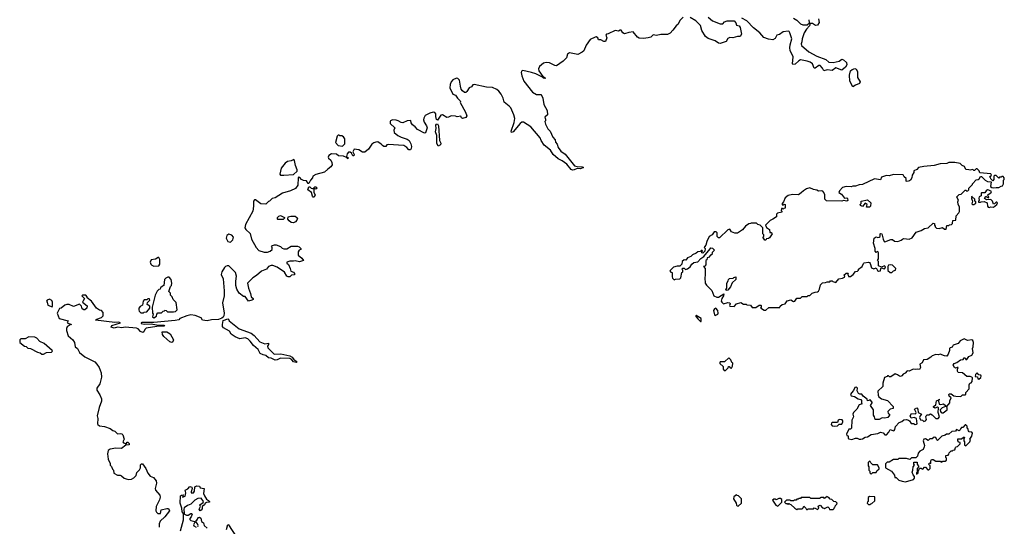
# Model space of a CAD drawing. Extents: x 1980017 to 2252640, y 74400 to 266395.
# Tile 360 of 388: x 2216260 to 2227680, y 194746 to 200616. Entities that reach past the tile are written whole.
import ezdxf

# ---------------------------------------------------------------- set-up
doc = ezdxf.new("R2010")
doc.units = 0

msp = doc.modelspace()

# ---------------------------------------------------------------- linework, layer by layer
at = {"layer": '0CON20XD'}
for points in [[(2223915, 200608), (2223896, 200565), (2223874, 200545), (2223836, 200495), (2223805, 200460), (2223775, 200446), (2223695, 200446), (2223645, 200434), (2223608, 200442), (2223582, 200415), (2223550, 200405), (2223495, 200400), (2223446, 200404), (2223424, 200414), (2223375, 200474), (2223325, 200468), (2223275, 200453), (2223255, 200463), (2223236, 200495), (2223225, 200496), (2223205, 200484), (2223165, 200492), (2223085, 200451), (2223065, 200449), (2223058, 200435), (2223071, 200405), (2223055, 200362), (2223035, 200364), (2223002, 200382), (2222975, 200381), (2222964, 200405), (2222945, 200416), (2222935, 200412), (2222876, 200385), (2222830, 200320), (2222804, 200256), (2222785, 200238), (2222735, 200214), (2222635, 200233), (2222613, 200215), (2222603, 200175), (2222565, 200137), (2222488, 200082), (2222466, 200086), (2222405, 200116), (2222365, 200119), (2222335, 200112), (2222289, 200075), (2222278, 200045), (2222281, 200025), (2222328, 199958), (2222352, 199945), (2222355, 199933), (2222335, 199938), (2222322, 199952), (2222245, 199989), (2222195, 200006), (2222095, 200027), (2222081, 200019), (2222076, 200005), (2222083, 199964), (2222108, 199905), (2222208, 199778), (2222255, 199751), (2222305, 199750), (2222317, 199735), (2222328, 199705), (2222338, 199635), (2222377, 199565), (2222382, 199515), (2222352, 199485), (2222360, 199465), (2222360, 199445), (2222352, 199435), (2222357, 199405), (2222385, 199353), (2222414, 199324), (2222445, 199254), (2222472, 199225), (2222475, 199198), (2222494, 199175), (2222506, 199136), (2222535, 199092), (2222587, 199057), (2222695, 198924), (2222725, 198914), (2222785, 198913), (2222800, 198905), (2222765, 198890), (2222725, 198892), (2222690, 198875), (2222673, 198873), (2222655, 198881), (2222605, 198941), (2222551, 198980), (2222504, 199005), (2222449, 199055), (2222415, 199106), (2222345, 199164), (2222309, 199215), (2222297, 199247), (2222190, 199375), (2222105, 199428), (2222085, 199428), (2222065, 199414), (2221985, 199315), (2221965, 199310), (2221962, 199325), (2221997, 199425), (2222003, 199473), (2221993, 199515), (2221955, 199594), (2221938, 199615), (2221879, 199659), (2221867, 199705), (2221843, 199755), (2221819, 199789), (2221795, 199809), (2221745, 199830), (2221675, 199836), (2221533, 199867), (2221515, 199860), (2221501, 199839), (2221473, 199827), (2221445, 199784), (2221435, 199773), (2221421, 199771), (2221395, 199792), (2221382, 199812), (2221372, 199845), (2221363, 199915), (2221342, 199935), (2221325, 199939), (2221285, 199918), (2221264, 199895), (2221251, 199865), (2221249, 199825), (2221284, 199755), (2221315, 199742), (2221336, 199705), (2221367, 199675), (2221372, 199665), (2221370, 199655), (2221431, 199545), (2221446, 199504), (2221435, 199483), (2221395, 199473), (2221385, 199480), (2221375, 199500), (2221335, 199490), (2221315, 199498), (2221265, 199501), (2221235, 199486), (2221215, 199484), (2221164, 199514), (2221145, 199510), (2221105, 199451), (2221095, 199458), (2221085, 199495), (2221085, 199525), (2221075, 199541), (2221055, 199543), (2221017, 199533), (2220964, 199505), (2220946, 199475), (2220944, 199454), (2220950, 199430), (2220978, 199388), (2220987, 199365), (2220966, 199304), (2220955, 199300), (2220875, 199343), (2220847, 199375), (2220816, 199396), (2220800, 199420), (2220795, 199448), (2220756, 199446), (2220705, 199421), (2220685, 199424), (2220651, 199445), (2220625, 199451), (2220585, 199456), (2220562, 199445), (2220556, 199435), (2220557, 199415), (2220610, 199365), (2220601, 199335), (2220605, 199308), (2220645, 199273), (2220685, 199254), (2220755, 199233), (2220777, 199215), (2220798, 199178), (2220803, 199145), (2220802, 199125), (2220792, 199108), (2220775, 199110), (2220750, 199135), (2220715, 199157), (2220535, 199170), (2220520, 199165), (2220505, 199148), (2220485, 199148), (2220467, 199157), (2220452, 199175), (2220415, 199200), (2220391, 199199), (2220369, 199191), (2220345, 199172), (2220304, 199116), (2220265, 199083), (2220235, 199082), (2220195, 199110), (2220140, 199115), (2220122, 199085), (2220140, 199055), (2220135, 199040), (2220125, 199040), (2220110, 199070), (2220092, 199082), (2220075, 199080), (2220058, 199062), (2220052, 199032), (2220070, 199015), (2220065, 199003), (2220050, 199020), (2220015, 199034), (2219958, 199038), (2219935, 199057), (2219875, 199062), (2219845, 199042), (2219839, 199025), (2219842, 199012), (2219869, 198989), (2219881, 198961), (2219884, 198935), (2219870, 198910), (2219833, 198885), (2219795, 198848), (2219695, 198821), (2219660, 198805), (2219656, 198784), (2219632, 198758), (2219615, 198720), (2219605, 198720), (2219585, 198748), (2219553, 198753), (2219530, 198765), (2219508, 198788), (2219495, 198790), (2219490, 198785), (2219485, 198700), (2219458, 198662), (2219402, 198635), (2219310, 198605), (2219225, 198552), (2219190, 198545), (2219158, 198512), (2219145, 198510), (2219115, 198480), (2219055, 198482), (2218995, 198528), (2218982, 198528), (2218972, 198515), (2218973, 198455), (2218964, 198396), (2218878, 198245), (2218872, 198205), (2218884, 198184), (2218935, 198140), (2218948, 198075), (2219002, 197975), (2219035, 197943), (2219095, 197923), (2219135, 197922), (2219167, 197933), (2219188, 197952), (2219190, 197975), (2219180, 197985), (2219192, 197998), (2219215, 198008), (2219235, 198008), (2219285, 197990), (2219305, 197970), (2219325, 197962), (2219357, 197963), (2219408, 197992), (2219482, 197992), (2219500, 197985), (2219520, 197965), (2219520, 197955), (2219500, 197945), (2219488, 197925), (2219488, 197888), (2219533, 197853), (2219550, 197825), (2219505, 197812), (2219455, 197822), (2219435, 197817), (2219395, 197820), (2219360, 197805), (2219360, 197795), (2219379, 197779), (2219399, 197735), (2219404, 197704), (2219435, 197692), (2219448, 197675), (2219449, 197661), (2219414, 197656), (2219395, 197637), (2219375, 197637), (2219360, 197645), (2219332, 197692), (2219248, 197748), (2219195, 197767), (2219175, 197767), (2219145, 197756), (2219122, 197725), (2219065, 197704), (2219006, 197654), (2218963, 197627), (2218902, 197565), (2218912, 197505), (2218936, 197445), (2218943, 197405), (2218968, 197385), (2218967, 197375), (2218951, 197365), (2218915, 197353), (2218875, 197410), (2218855, 197410), (2218807, 197447), (2218778, 197495), (2218767, 197535), (2218767, 197585), (2218776, 197645), (2218762, 197685), (2218686, 197765), (2218668, 197765), (2218646, 197755), (2218635, 197745), (2218606, 197695), (2218598, 197665), (2218619, 197615), (2218633, 197475), (2218632, 197415), (2218614, 197335), (2218630, 197215), (2218629, 197185), (2218621, 197169), (2218605, 197156), (2218565, 197144), (2218485, 197139), (2218435, 197128), (2218380, 197135), (2218365, 197162), (2218295, 197189), (2218245, 197196), (2218197, 197183), (2218118, 197152), (2218105, 197140), (2218065, 197130), (2217815, 197109), (2217675, 197108), (2217668, 197105), (2217668, 197095), (2217702, 197088), (2217785, 197092), (2217845, 197081), (2217915, 197078), (2217930, 197075), (2217940, 197065), (2217852, 197062), (2217728, 197042), (2217710, 197025), (2217699, 197001), (2217687, 196993), (2217662, 197002), (2217636, 197035), (2217615, 197043), (2217485, 197054), (2217445, 197046), (2217395, 197054), (2217355, 197040), (2217320, 197055), (2217327, 197073), (2217430, 197105), (2217405, 197110), (2217365, 197106), (2217140, 197135), (2217155, 197148), (2217210, 197165), (2217230, 197185), (2217230, 197225), (2217207, 197247), (2217185, 197250), (2217150, 197275), (2217092, 197355), (2217042, 197392), (2217042, 197405), (2217028, 197425), (2216994, 197426), (2216980, 197415), (2217010, 197385), (2216995, 197360), (2216990, 197345), (2217042, 197302), (2217040, 197275), (2217017, 197253), (2217003, 197253), (2216984, 197264), (2216977, 197297), (2216955, 197320), (2216885, 197293), (2216835, 197316), (2216805, 197317), (2216785, 197310), (2216740, 197275), (2216722, 197268), (2216693, 197215), (2216717, 197155), (2216822, 197125), (2216810, 197105), (2216860, 197085), (2216845, 197082), (2216811, 197059), (2216802, 197038), (2216801, 197015), (2216824, 196954), (2216875, 196907), (2216894, 196875), (2216904, 196824), (2216929, 196805), (2216955, 196760), (2217015, 196709), (2217131, 196651), (2217156, 196625), (2217182, 196585), (2217204, 196525), (2217210, 196475), (2217190, 196395), (2217153, 196345), (2217153, 196325), (2217191, 196271), (2217207, 196223), (2217207, 196195), (2217183, 196123)], [(2223955, 200644), (2223915, 200608)], [(2224245, 200646), (2224295, 200604), (2224385, 200568), (2224415, 200570), (2224435, 200590), (2224465, 200604), (2224545, 200603), (2224568, 200578), (2224572, 200552), (2224604, 200544), (2224616, 200526), (2224633, 200447), (2224615, 200422), (2224585, 200422), (2224533, 200407), (2224495, 200409), (2224475, 200398), (2224455, 200362), (2224385, 200342), (2224365, 200343), (2224325, 200373), (2224245, 200400), (2224215, 200422), (2224170, 200490), (2224157, 200547), (2224104, 200604), (2224035, 200640)], [(2225524, 200625), (2225534, 200585), (2225515, 200551), (2225490, 200550), (2225455, 200573), (2225429, 200571), (2225420, 200545), (2225384, 200506), (2225359, 200465), (2225335, 200395), (2225330, 200360), (2225325, 200335), (2225329, 200319), (2225412, 200242), (2225505, 200192), (2225611, 200155), (2225645, 200124), (2225695, 200121), (2225765, 200136), (2225795, 200157), (2225815, 200150), (2225849, 200119), (2225852, 200095), (2225839, 200065), (2225797, 200033), (2225725, 200060), (2225685, 200029), (2225624, 200036), (2225585, 200022), (2225572, 200055), (2225545, 200086), (2225530, 200085), (2225485, 200056), (2225476, 200056), (2225456, 200105), (2225430, 200125), (2225395, 200137), (2225315, 200150), (2225295, 200141), (2225255, 200101), (2225228, 200098), (2225222, 200105), (2225231, 200185), (2225198, 200258), (2225192, 200292), (2225195, 200325), (2225217, 200395), (2225194, 200465), (2225185, 200479), (2225175, 200482), (2225115, 200474), (2225074, 200446), (2225043, 200437), (2225023, 200397), (2224996, 200384), (2224945, 200389), (2224890, 200410), (2224846, 200465), (2224770, 200520), (2224695, 200602), (2224635, 200634)], [(2225236, 200635), (2225275, 200610), (2225315, 200567), (2225345, 200556), (2225392, 200558), (2225420, 200580), (2225416, 200616)], [(2225925, 199838), (2225889, 199905), (2225883, 199975), (2225898, 200025), (2225915, 200041), (2225945, 200052), (2225963, 200043), (2225978, 200015), (2225979, 199945), (2226009, 199895), (2226001, 199875), (2225953, 199857), (2225925, 199838)], [(2221115, 199152), (2221099, 199185), (2221099, 199275), (2221082, 199315), (2221090, 199355), (2221088, 199395), (2221095, 199407), (2221105, 199408), (2221116, 199385), (2221129, 199215), (2221146, 199184), (2221142, 199168), (2221115, 199152)], [(2220005, 199152), (2220032, 199178), (2220032, 199235), (2220015, 199258), (2219995, 199270), (2219975, 199270), (2219965, 199280), (2219955, 199280), (2219943, 199267), (2219922, 199195), (2219955, 199160), (2220005, 199152)], [(2219325, 198813), (2219437, 198823), (2219478, 198862), (2219480, 198875), (2219458, 198925), (2219446, 198986), (2219440, 198995), (2219410, 198980), (2219365, 198973), (2219338, 198955), (2219294, 198896), (2219278, 198825), (2219285, 198813), (2219325, 198813)], [(2224915, 197250), (2224948, 197282), (2225075, 197280), (2225080, 197295), (2225102, 197318), (2225137, 197323), (2225163, 197357), (2225205, 197370), (2225235, 197350), (2225250, 197355), (2225275, 197388), (2225315, 197390), (2225335, 197410), (2225395, 197410), (2225405, 197420), (2225425, 197420), (2225453, 197447), (2225485, 197460), (2225515, 197462), (2225525, 197470), (2225537, 197493), (2225550, 197545), (2225572, 197568), (2225605, 197570), (2225625, 197580), (2225655, 197580), (2225665, 197590), (2225685, 197590), (2225692, 197582), (2225725, 197570), (2225760, 197615), (2225805, 197620), (2225828, 197632), (2225830, 197645), (2225820, 197655), (2225845, 197680), (2225868, 197678), (2225860, 197665), (2225868, 197658), (2225872, 197642), (2225895, 197640), (2225928, 197662), (2225955, 197700), (2225978, 197702), (2225990, 197715), (2225990, 197725), (2226030, 197755), (2226045, 197790), (2226055, 197798), (2226105, 197808), (2226115, 197802), (2226125, 197790), (2226140, 197740), (2226165, 197730), (2226195, 197742), (2226210, 197710), (2226221, 197701), (2226244, 197706), (2226248, 197732), (2226255, 197740), (2226285, 197730), (2226296, 197734), (2226303, 197753), (2226290, 197765), (2226255, 197750), (2226220, 197765), (2226220, 197815), (2226210, 197825), (2226220, 197845), (2226220, 197915), (2226215, 197930), (2226202, 197928), (2226195, 197920), (2226183, 197933), (2226182, 197965), (2226162, 198025), (2226170, 198085), (2226195, 198100), (2226215, 198092), (2226230, 198095), (2226240, 198105), (2226240, 198135), (2226245, 198140), (2226260, 198135), (2226274, 198074), (2226287, 198047), (2226295, 198042), (2226365, 198070), (2226385, 198070), (2226405, 198050), (2226445, 198048), (2226485, 198060), (2226500, 198075), (2226515, 198080), (2226575, 198073), (2226612, 198088), (2226656, 198154), (2226715, 198174), (2226755, 198198), (2226796, 198204), (2226855, 198260), (2226870, 198255), (2226870, 198235), (2226880, 198225), (2226880, 198215), (2226895, 198202), (2226925, 198198), (2226965, 198208), (2226985, 198190), (2227005, 198190), (2227015, 198230), (2227035, 198230), (2227045, 198240), (2227068, 198242), (2227080, 198255), (2227082, 198288), (2227116, 198294), (2227120, 198345), (2227153, 198377), (2227162, 198395), (2227162, 198445), (2227143, 198477), (2227142, 198505), (2227150, 198525), (2227140, 198535), (2227130, 198565), (2227155, 198590), (2227180, 198595), (2227225, 198640), (2227235, 198640), (2227245, 198630), (2227258, 198632), (2227267, 198643), (2227270, 198665), (2227310, 198705), (2227310, 198715), (2227355, 198760), (2227377, 198763), (2227388, 198772), (2227405, 198800), (2227415, 198800), (2227457, 198757), (2227485, 198740), (2227528, 198738), (2227520, 198685), (2227535, 198673), (2227555, 198667), (2227585, 198672), (2227615, 198670), (2227642, 198688), (2227658, 198692), (2227670, 198715), (2227672, 198755), (2227680, 198765), (2227680, 198785), (2227665, 198800), (2227652, 198798), (2227645, 198790), (2227625, 198790), (2227615, 198780), (2227585, 198810), (2227565, 198810), (2227560, 198805), (2227560, 198765), (2227545, 198750), (2227522, 198772), (2227518, 198788), (2227510, 198795), (2227530, 198815), (2227525, 198830), (2227395, 198840), (2227390, 198865), (2227365, 198890), (2227352, 198888), (2227335, 198870), (2227325, 198870), (2227315, 198880), (2227285, 198872), (2227267, 198877), (2227235, 198880), (2227220, 198915), (2227190, 198925), (2227168, 198948), (2227105, 198961), (2227037, 198963), (2227015, 198950), (2226935, 198947), (2226865, 198927), (2226745, 198916), (2226685, 198902), (2226665, 198880), (2226632, 198865), (2226630, 198845), (2226610, 198815), (2226607, 198783), (2226593, 198757), (2226582, 198748), (2226555, 198742), (2226540, 198745), (2226540, 198775), (2226518, 198795), (2226505, 198818), (2226395, 198822), (2226345, 198808), (2226315, 198812), (2226257, 198793), (2226245, 198760), (2226175, 198772), (2226035, 198708), (2225995, 198702), (2225955, 198688), (2225925, 198688), (2225905, 198678), (2225845, 198682), (2225805, 198672), (2225767, 198633), (2225762, 198615), (2225793, 198593), (2225825, 198550), (2225852, 198552), (2225863, 198543), (2225867, 198523), (2225855, 198512), (2225815, 198520), (2225795, 198512), (2225618, 198518), (2225600, 198535), (2225597, 198587), (2225588, 198615), (2225575, 198628), (2225565, 198632), (2225525, 198628), (2225505, 198640), (2225465, 198648), (2225425, 198667), (2225384, 198656), (2225350, 198635), (2225325, 198610), (2225292, 198588), (2225225, 198592), (2225175, 198578), (2225137, 198553), (2225120, 198505), (2225102, 198485), (2225102, 198475), (2225105, 198470), (2225118, 198472), (2225125, 198480), (2225140, 198475), (2225138, 198432), (2225122, 198428), (2225115, 198420), (2225108, 198428), (2225095, 198430), (2225090, 198405), (2225098, 198398), (2225100, 198385), (2225050, 198375), (2225038, 198362), (2225038, 198332), (2224997, 198303), (2224965, 198290), (2224910, 198235), (2224920, 198210), (2224958, 198185), (2224962, 198152), (2224975, 198150), (2224986, 198135), (2224955, 198088), (2224945, 198080), (2224922, 198078), (2224915, 198060), (2224902, 198062), (2224880, 198095), (2224890, 198105), (2224890, 198125), (2224880, 198135), (2224880, 198205), (2224850, 198235), (2224823, 198243), (2224805, 198260), (2224745, 198260), (2224737, 198253), (2224715, 198250), (2224680, 198225), (2224645, 198182), (2224585, 198142), (2224555, 198142), (2224515, 198160), (2224495, 198188), (2224475, 198183), (2224375, 198090), (2224365, 198090), (2224350, 198105), (2224348, 198145), (2224338, 198158), (2224315, 198160), (2224290, 198125), (2224258, 198105), (2224228, 198045), (2224220, 198005), (2224202, 197985), (2224200, 197975), (2224210, 197965), (2224207, 197933), (2224185, 197910), (2224170, 197915), (2224172, 197928), (2224180, 197935), (2224175, 197940), (2224165, 197940), (2224155, 197930), (2224125, 197928), (2224105, 197910), (2224065, 197892), (2224045, 197872), (2224005, 197857), (2223985, 197830), (2223965, 197832), (2223942, 197815), (2223940, 197785), (2223918, 197762), (2223885, 197760), (2223845, 197748), (2223802, 197705), (2223812, 197692), (2223828, 197688), (2223828, 197638), (2223833, 197623), (2223852, 197602), (2223865, 197610), (2223915, 197613), (2223927, 197625), (2223940, 197685), (2223950, 197695), (2223950, 197715), (2223940, 197725), (2223952, 197738), (2223968, 197738), (2223982, 197722), (2224005, 197728), (2224035, 197752), (2224056, 197784), (2224079, 197801), (2224125, 197810), (2224160, 197850), (2224196, 197874), (2224267, 197963), (2224278, 197972), (2224295, 197970), (2224320, 197945), (2224293, 197917), (2224288, 197892), (2224275, 197890), (2224248, 197862), (2224232, 197855), (2224230, 197835), (2224220, 197825), (2224220, 197775), (2224208, 197762), (2224190, 197755), (2224210, 197735), (2224212, 197655), (2224208, 197625), (2224212, 197565), (2224225, 197540), (2224287, 197477), (2224310, 197415), (2224345, 197400), (2224365, 197402), (2224428, 197438), (2224423, 197415), (2224404, 197386), (2224397, 197355), (2224402, 197342), (2224425, 197323), (2224475, 197340), (2224497, 197337), (2224502, 197325), (2224492, 197305), (2224498, 197298), (2224547, 197293), (2224575, 197322), (2224625, 197338), (2224655, 197320), (2224685, 197320), (2224693, 197313), (2224735, 197308), (2224755, 197280), (2224798, 197282), (2224835, 197308), (2224855, 197308), (2224860, 197305), (2224860, 197285), (2224852, 197272), (2224865, 197270), (2224895, 197250), (2224915, 197250)], [(2219675, 198560), (2219665, 198560), (2219655, 198570), (2219643, 198613), (2219603, 198643), (2219615, 198680), (2219625, 198680), (2219640, 198665), (2219655, 198660), (2219670, 198660), (2219672, 198668), (2219685, 198678), (2219695, 198678), (2219710, 198665), (2219695, 198653), (2219670, 198660), (2219672, 198615), (2219688, 198585), (2219675, 198560)], [(2227505, 198440), (2227525, 198448), (2227555, 198442), (2227592, 198475), (2227600, 198495), (2227595, 198500), (2227585, 198500), (2227568, 198482), (2227555, 198480), (2227543, 198513), (2227525, 198532), (2227475, 198530), (2227450, 198545), (2227465, 198570), (2227472, 198562), (2227498, 198552), (2227500, 198565), (2227492, 198572), (2227490, 198585), (2227515, 198608), (2227528, 198612), (2227530, 198625), (2227502, 198642), (2227486, 198644), (2227468, 198635), (2227455, 198610), (2227415, 198610), (2227410, 198605), (2227410, 198575), (2227390, 198565), (2227383, 198547), (2227388, 198522), (2227380, 198515), (2227382, 198502), (2227405, 198500), (2227413, 198507), (2227445, 198510), (2227483, 198493), (2227484, 198455), (2227492, 198442), (2227505, 198440)], [(2226115, 198443), (2226080, 198445), (2226090, 198475), (2226065, 198490), (2226037, 198453), (2226012, 198462), (2226010, 198475), (2226020, 198485), (2226020, 198515), (2226095, 198530), (2226130, 198495), (2226128, 198455), (2226115, 198443)], [(2227313, 198473), (2227325, 198473), (2227348, 198492), (2227350, 198505), (2227340, 198515), (2227338, 198538), (2227325, 198550), (2227312, 198552), (2227305, 198570), (2227300, 198545), (2227310, 198515), (2227304, 198484), (2227313, 198473)], [(2219315, 198302), (2219255, 198302), (2219250, 198305), (2219250, 198325), (2219265, 198340), (2219285, 198348), (2219330, 198325), (2219330, 198315), (2219315, 198302)], [(2219435, 198263), (2219410, 198265), (2219384, 198284), (2219370, 198305), (2219375, 198330), (2219405, 198340), (2219455, 198339), (2219476, 198326), (2219482, 198315), (2219476, 198294), (2219458, 198275), (2219435, 198263)], [(2218705, 198040), (2218732, 198065), (2218740, 198095), (2218720, 198120), (2218685, 198130), (2218661, 198115), (2218656, 198085), (2218675, 198047), (2218705, 198040)], [(2217815, 197762), (2217875, 197763), (2217887, 197785), (2217886, 197836), (2217875, 197860), (2217865, 197862), (2217837, 197843), (2217785, 197832), (2217774, 197805), (2217782, 197782), (2217792, 197772), (2217815, 197762)], [(2226355, 197687), (2226375, 197688), (2226395, 197706), (2226417, 197715), (2226420, 197735), (2226385, 197773), (2226365, 197776), (2226335, 197770), (2226329, 197755), (2226331, 197711), (2226355, 197687)], [(2217815, 197162), (2217848, 197182), (2217850, 197205), (2217862, 197218), (2217905, 197220), (2217925, 197240), (2217938, 197242), (2217945, 197250), (2217958, 197248), (2217975, 197230), (2218045, 197230), (2218068, 197235), (2218086, 197254), (2218075, 197340), (2218040, 197375), (2218030, 197405), (2218010, 197425), (2218008, 197448), (2217990, 197465), (2218010, 197525), (2218022, 197538), (2218023, 197565), (2218017, 197605), (2217992, 197632), (2217978, 197632), (2217955, 197620), (2217940, 197605), (2217930, 197535), (2217915, 197530), (2217892, 197508), (2217888, 197492), (2217875, 197490), (2217855, 197470), (2217832, 197425), (2217798, 197285), (2217800, 197215), (2217810, 197205), (2217800, 197175), (2217815, 197162)], [(2224455, 197480), (2224452, 197485), (2224460, 197505), (2224460, 197565), (2224478, 197592), (2224480, 197605), (2224493, 197617), (2224535, 197620), (2224542, 197628), (2224568, 197638), (2224567, 197605), (2224524, 197566), (2224505, 197522), (2224475, 197483), (2224455, 197480)], [(2216635, 197290), (2216640, 197295), (2216642, 197345), (2216633, 197363), (2216605, 197378), (2216580, 197365), (2216572, 197355), (2216580, 197345), (2216585, 197310), (2216635, 197290)], [(2217695, 197220), (2217703, 197227), (2217735, 197230), (2217770, 197275), (2217768, 197298), (2217740, 197315), (2217742, 197338), (2217770, 197365), (2217765, 197380), (2217745, 197380), (2217735, 197370), (2217705, 197370), (2217692, 197355), (2217685, 197310), (2217657, 197293), (2217642, 197275), (2217640, 197255), (2217647, 197237), (2217665, 197220), (2217695, 197220)], [(2224325, 197190), (2224335, 197192), (2224356, 197204), (2224360, 197215), (2224357, 197245), (2224335, 197274), (2224318, 197265), (2224306, 197245), (2224318, 197198), (2224325, 197190)], [(2219465, 196644), (2219435, 196652), (2219416, 196676), (2219395, 196689), (2219285, 196696), (2219245, 196674), (2219225, 196671), (2219175, 196696), (2219145, 196700), (2219115, 196724), (2219085, 196731), (2219050, 196750), (2219026, 196795), (2218971, 196841), (2218935, 196892), (2218905, 196919), (2218875, 196929), (2218815, 196917), (2218760, 196940), (2218714, 196974), (2218695, 197006), (2218625, 197046), (2218613, 197063), (2218611, 197085), (2218620, 197130), (2218675, 197149), (2218682, 197145), (2218689, 197125), (2218804, 197034), (2218943, 196983), (2218978, 196958), (2219047, 196885), (2219105, 196862), (2219147, 196867), (2219146, 196854), (2219136, 196835), (2219138, 196815), (2219212, 196742), (2219290, 196745), (2219395, 196721), (2219419, 196705), (2219438, 196678), (2219473, 196655), (2219465, 196644)], [(2224165, 197120), (2224165, 197152), (2224105, 197190), (2224100, 197185), (2224125, 197150), (2224155, 197120), (2224165, 197120)], [(2218023, 196877), (2218001, 196885), (2217933, 196945), (2217915, 196968), (2217912, 196998), (2217965, 197000), (2218005, 196976), (2218044, 196905), (2218035, 196882), (2218023, 196877)], [(2216535, 196740), (2216571, 196759), (2216627, 196763), (2216640, 196775), (2216638, 196785), (2216542, 196865), (2216495, 196888), (2216460, 196925), (2216435, 196938), (2216365, 196942), (2216325, 196920), (2216275, 196918), (2216260, 196905), (2216262, 196875), (2216315, 196833), (2216335, 196828), (2216355, 196812), (2216385, 196808), (2216465, 196762), (2216497, 196757), (2216515, 196740), (2216535, 196740)], [(2225913, 195753), (2225955, 195768), (2225975, 195768), (2225996, 195756), (2226015, 195754), (2226035, 195759), (2226065, 195779), (2226095, 195781), (2226135, 195808), (2226215, 195823), (2226244, 195836), (2226275, 195828), (2226296, 195806), (2226315, 195806), (2226342, 195835), (2226355, 195868), (2226395, 195854), (2226402, 195858), (2226412, 195868), (2226417, 195903), (2226462, 195948), (2226491, 195959), (2226515, 195980), (2226545, 195982), (2226567, 195977), (2226579, 195969), (2226598, 195938), (2226625, 195939), (2226645, 195927), (2226661, 195929), (2226668, 195935), (2226660, 195995), (2226635, 196008), (2226598, 195998), (2226588, 196025), (2226605, 196052), (2226645, 196050), (2226652, 196055), (2226656, 196066), (2226640, 196105), (2226665, 196118), (2226678, 196105), (2226682, 196065), (2226720, 196045), (2226704, 196026), (2226696, 196005), (2226709, 195979), (2226730, 195975), (2226745, 195962), (2226765, 195967), (2226779, 195985), (2226771, 196015), (2226775, 196028), (2226785, 196037), (2226805, 196036), (2226825, 196048), (2226845, 196036), (2226885, 195996), (2226913, 195995), (2226930, 196015), (2226914, 196066), (2226917, 196117), (2226905, 196128), (2226874, 196114), (2226858, 196125), (2226858, 196135), (2226887, 196153), (2226895, 196200), (2226920, 196210), (2226925, 196220), (2226930, 196215), (2226920, 196210), (2226918, 196195), (2226925, 196160), (2226945, 196156), (2226975, 196166), (2226997, 196145), (2226996, 196134), (2226961, 196119), (2226936, 196094), (2226938, 196078), (2226947, 196065), (2226955, 196059), (2226971, 196059), (2227016, 196094), (2227019, 196115), (2227012, 196135), (2227049, 196175), (2227050, 196200), (2227064, 196234), (2227042, 196255), (2227038, 196275), (2227045, 196282), (2227065, 196282), (2227095, 196259), (2227116, 196254), (2227175, 196252), (2227195, 196270), (2227225, 196268), (2227232, 196275), (2227232, 196298), (2227272, 196338), (2227272, 196385), (2227280, 196405), (2227295, 196410), (2227308, 196425), (2227312, 196465), (2227303, 196475), (2227285, 196483), (2227245, 196480), (2227196, 196526), (2227145, 196530), (2227138, 196545), (2227138, 196565), (2227146, 196586), (2227135, 196588), (2227115, 196578), (2227102, 196585), (2227088, 196615), (2227097, 196633), (2227130, 196645), (2227170, 196675), (2227203, 196677), (2227215, 196698), (2227225, 196700), (2227235, 196680), (2227245, 196680), (2227267, 196713), (2227305, 196730), (2227317, 196755), (2227312, 196805), (2227320, 196825), (2227322, 196875), (2227315, 196900), (2227305, 196907), (2227255, 196898), (2227213, 196917), (2227168, 196895), (2227144, 196866), (2227088, 196845), (2227075, 196820), (2227052, 196815), (2227043, 196805), (2227043, 196785), (2227029, 196741), (2227012, 196718), (2226985, 196720), (2226935, 196740), (2226915, 196733), (2226885, 196738), (2226845, 196722), (2226826, 196704), (2226785, 196680), (2226744, 196676), (2226729, 196641), (2226700, 196625), (2226708, 196585), (2226695, 196562), (2226675, 196568), (2226655, 196562), (2226624, 196566), (2226576, 196544), (2226553, 196547), (2226529, 196521), (2226505, 196510), (2226490, 196490), (2226475, 196483), (2226464, 196484), (2226442, 196502), (2226415, 196514), (2226365, 196477), (2226348, 196478), (2226335, 196490), (2226325, 196490), (2226320, 196480), (2226290, 196470), (2226272, 196405), (2226273, 196365), (2226215, 196310), (2226217, 196265), (2226225, 196248), (2226254, 196224), (2226325, 196202), (2226392, 196135), (2226390, 196110), (2226357, 196103), (2226328, 196075), (2226334, 196054), (2226350, 196045), (2226350, 196035), (2226330, 196005), (2226295, 195998), (2226265, 196002), (2226230, 195985), (2226182, 195982), (2226176, 196015), (2226162, 196035), (2226161, 196095), (2226128, 196145), (2226148, 196175), (2226147, 196185), (2226125, 196210), (2226112, 196208), (2226108, 196202), (2226095, 196200), (2226089, 196219), (2226044, 196254), (2226028, 196278), (2226005, 196278), (2225989, 196285), (2225974, 196314), (2225977, 196345), (2225965, 196360), (2225945, 196354), (2225931, 196319), (2225906, 196294), (2225896, 196275), (2225905, 196257), (2225942, 196252), (2225985, 196223), (2226014, 196214), (2226022, 196205), (2226022, 196172), (2226030, 196165), (2225997, 196153), (2225970, 196105), (2225932, 196065), (2225923, 196045), (2225932, 196015), (2225910, 195975), (2225908, 195885), (2225895, 195872), (2225875, 195870), (2225848, 195815), (2225855, 195798), (2225870, 195795), (2225870, 195765), (2225875, 195760), (2225913, 195753)], [(2224445, 196550), (2224478, 196582), (2224482, 196598), (2224488, 196598), (2224502, 196582), (2224515, 196580), (2224527, 196603), (2224530, 196635), (2224520, 196645), (2224510, 196675), (2224485, 196700), (2224435, 196650), (2224385, 196650), (2224380, 196645), (2224382, 196632), (2224418, 196598), (2224420, 196565), (2224432, 196552), (2224445, 196550)], [(2227385, 196451), (2227409, 196471), (2227413, 196485), (2227406, 196496), (2227385, 196502), (2227365, 196526), (2227347, 196505), (2227343, 196483), (2227369, 196479), (2227373, 196455), (2227385, 196451)], [(2217183, 196123), (2217160, 196025), (2217167, 195995), (2217162, 195935), (2217168, 195925), (2217185, 195912), (2217245, 195902), (2217311, 195881), (2217342, 195855), (2217365, 195849), (2217395, 195818), (2217425, 195823), (2217445, 195818), (2217458, 195805), (2217470, 195755), (2217458, 195725), (2217464, 195714), (2217495, 195700), (2217505, 195720), (2217515, 195720), (2217530, 195705), (2217528, 195692), (2217492, 195688), (2217442, 195648), (2217375, 195651), (2217309, 195641), (2217286, 195624), (2217279, 195585), (2217287, 195525), (2217310, 195475), (2217310, 195455), (2217325, 195440), (2217337, 195407), (2217348, 195395), (2217353, 195363), (2217395, 195338), (2217425, 195338), (2217441, 195331), (2217472, 195305), (2217495, 195297), (2217525, 195288), (2217557, 195293), (2217585, 195306), (2217611, 195335), (2217619, 195371), (2217649, 195401), (2217662, 195425), (2217662, 195458), (2217672, 195468), (2217685, 195470), (2217724, 195414), (2217745, 195362), (2217775, 195328), (2217812, 195312), (2217844, 195274), (2217846, 195245), (2217830, 195185), (2217836, 195166), (2217887, 195105), (2217891, 195085), (2217883, 195053), (2217844, 194975), (2217840, 194925), (2217845, 194910), (2217863, 194893), (2217895, 194893), (2217902, 194935), (2217965, 194952), (2217985, 194951), (2217997, 194925), (2217945, 194855), (2217891, 194805), (2217876, 194774), (2217876, 194735)], [(2225705, 195908), (2225745, 195912), (2225765, 195930), (2225795, 195930), (2225808, 195955), (2225808, 195968), (2225798, 195978), (2225768, 195982), (2225752, 195975), (2225745, 195950), (2225685, 195947), (2225675, 195940), (2225672, 195925), (2225685, 195912), (2225705, 195908)], [(2226535, 195262), (2226625, 195290), (2226640, 195305), (2226640, 195325), (2226622, 195342), (2226610, 195375), (2226620, 195395), (2226623, 195437), (2226640, 195455), (2226630, 195465), (2226632, 195488), (2226668, 195488), (2226670, 195465), (2226690, 195435), (2226670, 195415), (2226670, 195375), (2226660, 195365), (2226662, 195352), (2226680, 195365), (2226680, 195385), (2226690, 195395), (2226695, 195420), (2226715, 195420), (2226722, 195412), (2226735, 195410), (2226755, 195430), (2226765, 195430), (2226792, 195402), (2226805, 195400), (2226820, 195415), (2226820, 195445), (2226800, 195465), (2226815, 195480), (2226828, 195472), (2226828, 195505), (2226835, 195520), (2226855, 195522), (2226885, 195500), (2226935, 195500), (2226955, 195490), (2226965, 195500), (2226995, 195500), (2227008, 195512), (2227010, 195535), (2227000, 195545), (2227002, 195568), (2227028, 195572), (2227038, 195582), (2227042, 195598), (2227065, 195620), (2227078, 195622), (2227085, 195630), (2227108, 195632), (2227112, 195658), (2227122, 195668), (2227138, 195672), (2227168, 195702), (2227168, 195718), (2227152, 195722), (2227140, 195735), (2227142, 195758), (2227185, 195760), (2227205, 195780), (2227215, 195780), (2227220, 195775), (2227210, 195755), (2227210, 195735), (2227220, 195725), (2227220, 195685), (2227235, 195680), (2227282, 195725), (2227288, 195745), (2227280, 195755), (2227305, 195790), (2227312, 195825), (2227305, 195838), (2227272, 195842), (2227263, 195853), (2227258, 195878), (2227250, 195885), (2227250, 195905), (2227235, 195920), (2227225, 195920), (2227198, 195892), (2227185, 195890), (2227170, 195875), (2227168, 195862), (2227158, 195852), (2227125, 195868), (2227115, 195850), (2227070, 195845), (2227035, 195812), (2227008, 195812), (2226995, 195802), (2226955, 195792), (2226905, 195742), (2226897, 195747), (2226884, 195774), (2226865, 195779), (2226845, 195760), (2226815, 195758), (2226795, 195740), (2226765, 195758), (2226745, 195756), (2226738, 195735), (2226753, 195683), (2226752, 195665), (2226740, 195635), (2226702, 195618), (2226680, 195595), (2226672, 195558), (2226655, 195540), (2226605, 195540), (2226585, 195520), (2226545, 195530), (2226455, 195530), (2226445, 195520), (2226395, 195520), (2226345, 195490), (2226322, 195488), (2226302, 195468), (2226302, 195422), (2226370, 195385), (2226407, 195337), (2226412, 195312), (2226425, 195310), (2226455, 195282), (2226495, 195268), (2226535, 195262)], [(2226135, 195350), (2226155, 195370), (2226195, 195370), (2226202, 195388), (2226228, 195412), (2226230, 195425), (2226208, 195458), (2226155, 195460), (2226132, 195482), (2226126, 195496), (2226115, 195500), (2226100, 195485), (2226100, 195445), (2226110, 195435), (2226110, 195395), (2226120, 195385), (2226120, 195365), (2226135, 195350)], [(2218124, 194695), (2218158, 194822), (2218160, 194895), (2218145, 194912), (2218141, 194955), (2218120, 195015), (2218125, 195098), (2218135, 195107), (2218155, 195110), (2218160, 195105), (2218152, 195098), (2218150, 195085), (2218180, 195095), (2218188, 195135), (2218180, 195165), (2218209, 195181), (2218235, 195207), (2218255, 195200), (2218260, 195185), (2218248, 195145), (2218250, 195135), (2218276, 195134), (2218288, 195155), (2218292, 195205), (2218315, 195216), (2218345, 195210), (2218353, 195193), (2218400, 195185), (2218392, 195125), (2218405, 195098), (2218425, 195060), (2218450, 195045), (2218460, 195035), (2218460, 195025), (2218425, 195022), (2218410, 195015), (2218402, 194995), (2218377, 194975), (2218375, 194950), (2218365, 194933), (2218355, 194927), (2218342, 194945), (2218358, 194975), (2218348, 194995), (2218389, 195021), (2218390, 195035), (2218365, 195072), (2218325, 195070), (2218290, 195050), (2218245, 195002), (2218205, 194986), (2218169, 194961), (2218164, 194945), (2218166, 194895), (2218172, 194885), (2218195, 194876), (2218215, 194877), (2218245, 194896), (2218258, 194895), (2218260, 194885), (2218249, 194855), (2218232, 194835), (2218232, 194825), (2218244, 194814), (2218290, 194800), (2218292, 194795), (2218274, 194765), (2218281, 194751), (2218305, 194737)], [(2224595, 194980), (2224630, 195015), (2224630, 195065), (2224598, 195098), (2224582, 195102), (2224575, 195110), (2224542, 195088), (2224540, 195065), (2224570, 195015), (2224572, 194992), (2224582, 194982), (2224595, 194980)], [(2225055, 194980), (2225100, 195025), (2225100, 195055), (2225085, 195070), (2225065, 195070), (2225035, 195052), (2225025, 195060), (2225005, 195060), (2224993, 195047), (2225031, 194991), (2225055, 194980)], [(2225695, 194940), (2225708, 194952), (2225712, 194968), (2225718, 194972), (2225722, 194988), (2225738, 195002), (2225740, 195015), (2225725, 195030), (2225702, 195032), (2225678, 195058), (2225662, 195062), (2225645, 195080), (2225632, 195082), (2225625, 195090), (2225595, 195070), (2225585, 195080), (2225555, 195080), (2225535, 195070), (2225435, 195070), (2225425, 195080), (2225325, 195080), (2225315, 195070), (2225295, 195070), (2225288, 195062), (2225275, 195060), (2225265, 195050), (2225245, 195050), (2225235, 195040), (2225205, 195040), (2225195, 195050), (2225155, 195050), (2225130, 195025), (2225145, 195010), (2225165, 195010), (2225175, 195000), (2225185, 195010), (2225192, 195002), (2225205, 195000), (2225250, 194955), (2225275, 194942), (2225285, 194950), (2225335, 194950), (2225348, 194962), (2225355, 194980), (2225378, 194958), (2225385, 194940), (2225398, 194942), (2225405, 194950), (2225465, 194950), (2225475, 194960), (2225488, 194958), (2225515, 194940), (2225530, 194955), (2225522, 194978), (2225532, 194988), (2225545, 194990), (2225572, 194962), (2225588, 194958), (2225595, 194950), (2225602, 194958), (2225635, 194970), (2225648, 194958), (2225652, 194942), (2225695, 194940)], [(2226125, 195000), (2226132, 195008), (2226145, 195010), (2226178, 195042), (2226178, 195088), (2226115, 195090), (2226102, 195078), (2226100, 195035), (2226092, 195028), (2226090, 195015), (2226105, 195000), (2226125, 195000)], [(2218325, 194742), (2218329, 194755), (2218323, 194775), (2218300, 194805), (2218315, 194817), (2218335, 194848), (2218345, 194852), (2218362, 194842), (2218370, 194800), (2218390, 194785), (2218398, 194755), (2218434, 194725)], [(2218660, 194710), (2218674, 194766), (2218680, 194765), (2218775, 194622)]]:
    msp.add_lwpolyline(points, dxfattribs=at)

doc.saveas('drawing.dxf')
